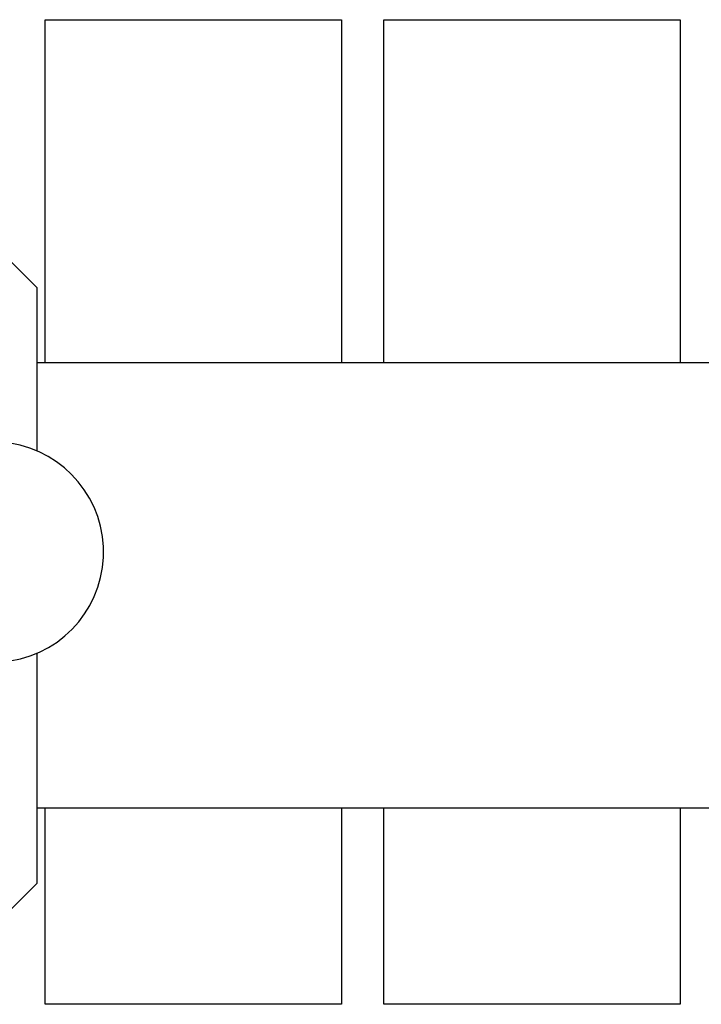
# Model space of a CAD drawing. Header units: inches. Extents: x 24 to 1128, y -69 to 748.
# Tile 627 of 656: x 744.1 to 746.11, y 606.43 to 609.34. Entities that reach past the tile are written whole.
import ezdxf

# ---------------------------------------------------------------- set-up
doc = ezdxf.new("R2010")
doc.units = ezdxf.units.IN
doc.header["$LTSCALE"] = 32
doc.header["$MEASUREMENT"] = 0
doc.layers.add('Visible (ANSI)', color=7, linetype='Continuous', lineweight=30)

msp = doc.modelspace()

# ---------------------------------------------------------------- linework, layer by layer
at = {"layer": 'Visible (ANSI)'}
for p, q in [((744.17313, 608.32603), (744.17313, 609.33853)), ((744.17313, 609.33853), (745.04813, 609.33853)), ((745.04813, 609.33853), (745.04813, 608.32603)), ((745.17313, 608.32603), (745.17313, 609.33853)), ((745.17313, 609.33853), (746.04813, 609.33853)), ((746.04813, 609.33853), (746.04813, 608.32603)), ((744.14817, 608.54853), (744.05442, 608.64228)), ((744.14817, 608.54853), (744.14817, 608.0662)), ((746.71067, 608.32603), (744.14817, 608.32603)), ((744.14817, 607.46818), (744.14817, 606.78853)), ((746.71067, 607.01103), (744.14817, 607.01103)), ((744.17313, 606.43228), (744.17313, 607.01103)), ((745.04813, 607.01103), (745.04813, 606.43228)), ((745.17313, 606.43228), (745.17313, 607.01103)), ((746.04813, 607.01103), (746.04813, 606.43228)), ((744.14817, 606.78853), (744.05442, 606.69478)), ((745.04813, 606.43228), (744.17313, 606.43228)), ((746.04813, 606.43228), (745.17313, 606.43228))]:
    msp.add_line(p, q, dxfattribs=at)
msp.add_arc((744.02081, 607.76719), 0.325, 278.66113, 86.82247, dxfattribs=at)

doc.saveas('drawing.dxf')
